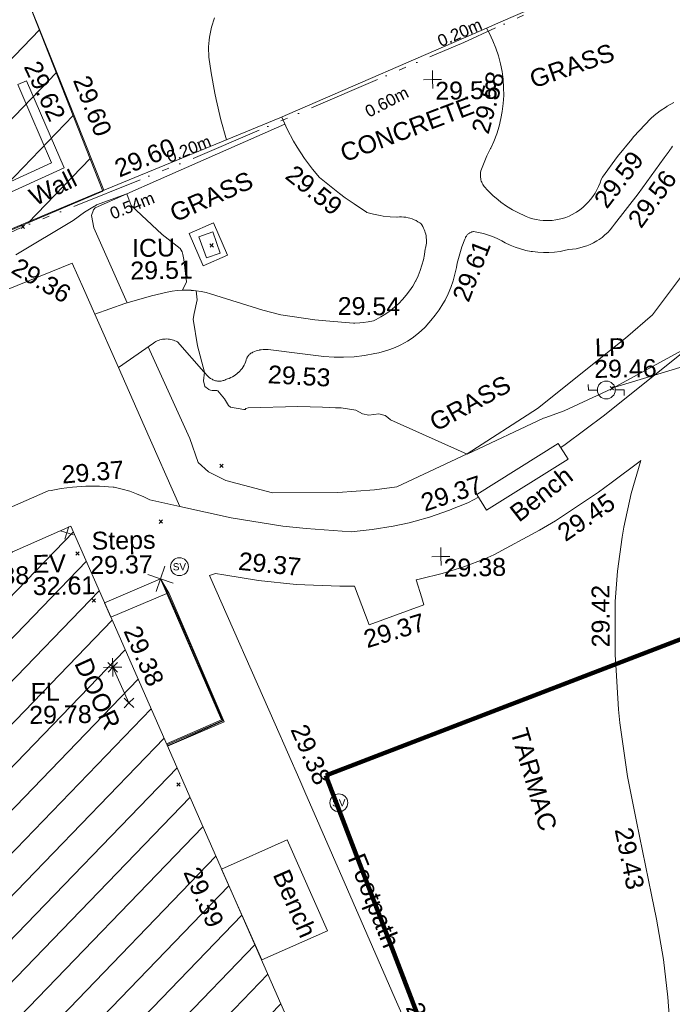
# Model space of a CAD drawing. Header units: millimetres. Extents: x -287732 to 520720, y -103372 to 287754.
# Tile 327 of 380: x 327508 to 341190, y 91078 to 111716. Entities that reach past the tile are written whole.
import ezdxf

# ---------------------------------------------------------------- set-up
doc = ezdxf.new("R2010")
doc.units = ezdxf.units.MM
for name, pattern in [('IMPORT-HIDDEN2 _3_', [4762.5, 3175, -1587.5]), ('IMPORT-UG_ELEC_LV_QLB2 _2_', [2700, 1500, -300.0000000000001, 0, -250, 150, -300.0000000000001, 0, -200]), ('IMPORT-UG_ELEC_STREET LIGHTING_QLB2 _2_', [2700, 1500, -300.0000000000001, 0, -250, 150, -300.0000000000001, 0, -200])]:
    doc.linetypes.add(name, pattern=pattern)
for name, color, linetype, lineweight, true_color in [('00_TOPO_EAVE', 7, 'Continuous', 9, 0x666666), ('00_TOPO_FURN_LAMP_POST', 7, 'Continuous', 9, 0x666666), ('00_TOPO_LEVEL_FLOOR', 7, 'Continuous', 9, 0x666666), ('00_TOPO_SERV_STOP_VALVE', 7, 'Continuous', 9, 0x666666), ('00_UAV_BUILDING_HATCH', 7, 'Continuous', 9, 0x999999), ('00_UAV_BUILDING_OUTLINE', 5, 'Continuous', 9, 0x0000ff), ('00_UAV_CONCRETE', 9, 'Continuous', 9, 0x808080), ('00_UAV_EAVE', 7, 'Continuous', 9, 0x666666), ('00_UAV_FENCE', 7, 'Continuous', 9, 0x264c2f), ('00_UAV_FOOTPATH', 7, 'Continuous', 9, 0xa50000), ('00_UAV_FORM_LINES', 7, 'Continuous', 9, 0x666666), ('00_UAV_FURN_BENCH', 7, 'Continuous', 9, 0x999999), ('00_UAV_FURN_LAMP_POST', 7, 'Continuous', 9, 0xa50000), ('00_UAV_INT_DOOR', 7, 'Continuous', 9, 0x7f4f3f), ('00_UAV_LEVEL_FLOOR', 7, 'Continuous', 9, 0x666666), ('00_UAV_LEVEL_SPOT', 7, 'Continuous', 9, 0x666666), ('00_UAV_ROAD_MARKING_WHITE_CONTINUOUS', 7, 'Continuous', 9, 0x999999), ('00_UAV_SERV_IC', 5, 'Continuous', 9, 0x0000ff), ('00_UAV_STEPS', 7, 'Continuous', 9, 0x666666), ('00_UAV_WALL', 7, 'Continuous', 9, 0x7c00a5), ('00_UAV_WALL_RETAINING', 7, 'Continuous', 9, 0x7c00a5), ('01_DTM_CONTOUR_MNR', 7, 'Continuous', 9, 0xa5a552), ('12333-PUM-2D-U-0001-C01 - Rev2_REVIT IMPORT_dwg', 7, 'Continuous', 9, 0x767676), ('A_RHA_Line', 7, 'Continuous', 9, 0x00a600), ('PUM-CHAMBER EXTENTS', 6, 'IMPORT-HIDDEN2 _3_', 9, 0xff00ff), ('PUM-ELECTRIC-LV-QLB2', 1, 'IMPORT-UG_ELEC_LV_QLB2 _2_', 9, 0xff0000), ('PUM-ELECTRIC-SL-QLB2', 7, 'IMPORT-UG_ELEC_STREET LIGHTING_QLB2 _2_', 9, 0xff7f7f), ('PUM-UNABLE TO SURVEY', 190, 'Continuous', 9, 0x7f00ff)]:
    doc.layers.add(name, color=color, linetype=linetype, lineweight=lineweight, true_color=true_color)
for name, color, linetype, lineweight in [('00_UAV_SURFACE', 7, 'Continuous', 9), ('00_UAV_SURVEY_TEXT', 7, 'Continuous', 9), ('GEN-TEXT', 7, 'Continuous', 9)]:
    doc.layers.add(name, color=color, linetype=linetype, lineweight=lineweight)
doc.styles.add('Arial_1', font='arial.ttf', dxfattribs={"height": 250})
doc.styles.add('Swis721 Lt BT', font='swissl.ttf', dxfattribs={"height": 399.9999999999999})
doc.styles.add('Swis721 Lt BT_2', font='swissl.ttf', dxfattribs={"height": 375})

# ---------------------------------------------------------------- blocks, each defined once
blk = doc.blocks.new('12333-PUM-2D-U-0001-C01 - Rev2_REVIT IMPORT_dwg_MSL_Eaves_SYM_1-V82-Site Location Plan Proposed')
at = {"layer": '00_TOPO_EAVE', "color": 254, "true_color": 0xcccccc}
for p, q in [((356.5791934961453, -116.0873754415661), (-356.5791934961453, 116.0873754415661)), ((-116.0873754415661, -356.5791934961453), (116.0873754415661, 356.5791934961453))]:
    blk.add_line(p, q, dxfattribs=at)
blk = doc.blocks.new('12333-PUM-2D-U-0001-C01 - Rev2_REVIT IMPORT_dwg_MSL_Lamp_Post_SYM-2077240-Site Location Plan Proposed')
at = {"layer": '00_TOPO_FURN_LAMP_POST', "color": 254, "true_color": 0xcccccc, "flags": 128}
for points in [[(-500.1060478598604, 0), (-1000.212095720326, 0), (-1000.212095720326, 316.7338303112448)], [(500.1060478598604, 0), (1000.21209571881, 0), (1000.21209571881, -316.7338303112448)]]:
    blk.add_lwpolyline(points, dxfattribs=at)
at = {"layer": '00_TOPO_FURN_LAMP_POST', "color": 254, "true_color": 0xcccccc}
blk.add_circle((0, 0), 500.1060478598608, dxfattribs=at)
blk = doc.blocks.new('12333-PUM-2D-U-0001-C01 - Rev2_REVIT IMPORT_dwg_MSL_Sluice_Valve_SYM-2077246-Site Location Plan Proposed')
at = {"layer": '00_TOPO_SERV_STOP_VALVE', "color": 254, "true_color": 0xcccccc}
blk.add_circle((0, 0), 500.0000000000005, dxfattribs=at)
at = {"layer": '00_TOPO_SERV_STOP_VALVE', "insert": (0, 198.9876086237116), "char_height": 399.9999999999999, "width": 785.1100955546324, "attachment_point": 2, "line_spacing_factor": 1.005061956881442, "style": 'Swis721 Lt BT'}
blk.add_mtext('SV', dxfattribs=at)
blk = doc.blocks.new('12333-PUM-2D-U-0001-C01 - Rev2_REVIT IMPORT_dwg_MSL_Node_Linework_1-2077247-Site Location Plan Proposed')
at = {"layer": '00_UAV_STEPS', "color": 254, "true_color": 0xcccccc, "flags": 128}
for points in [[(256.5421955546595, 704.8438894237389), (0, 0), (-704.8438894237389, 256.5421955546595)], [(704.8438894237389, -256.5421955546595), (0, 0), (-256.5421955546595, -704.8438894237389)]]:
    blk.add_lwpolyline(points, dxfattribs=at)
blk = doc.blocks.new('12333-PUM-2D-U-0001-C01 - Rev2_REVIT IMPORT_dwg_MSL_FLlvl_SYM-V156-Site Location Plan Proposed')
at = {"layer": '00_TOPO_LEVEL_FLOOR', "color": 254, "true_color": 0xcccccc, "flags": 128}
for points in [[(0, -38.9261101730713), (0, 0), (-38.9261101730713, 0)], [(38.9261101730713, 0), (0, 0), (0, 38.9261101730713)]]:
    blk.add_lwpolyline(points, dxfattribs=at)
blk = doc.blocks.new('12333-PUM-2D-U-0001-C01 - Rev2_REVIT IMPORT_dwg_MSL_Node_Linework-V178-Site Location Plan Proposed')
at = {"layer": '00_UAV_INT_DOOR', "color": 9, "true_color": 0xd4c4bf, "flags": 128}
for points in [[(530.3860888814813, 530.3860888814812), (0, 0), (-530.3860888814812, 530.3860888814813)], [(530.3860888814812, -530.3860888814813), (0, 0), (-530.3860888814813, -530.3860888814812)]]:
    blk.add_lwpolyline(points, dxfattribs=at)
blk = doc.blocks.new('12333-PUM-2D-U-0001-C01 - Rev2_REVIT IMPORT_dwg_UAV-2077255-Site Location Plan Proposed')
at = {"layer": '00_UAV_LEVEL_SPOT', "color": 254, "true_color": 0xcccccc, "flags": 128}
for points in [[(0, -500.0000000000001), (0, 0), (-500.0000000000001, 0)], [(500.0000000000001, 0), (0, 0), (0, 500.0000000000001)]]:
    blk.add_lwpolyline(points, dxfattribs=at)
blk = doc.blocks.new('12333-PUM-2D-U-0001-C01 - Rev2_REVIT IMPORT_dwg_MGS62954_T2_Galway_ITM_3d_Rev1-2077680-Site Location Plan Proposed')
at = {"layer": '00_UAV_BUILDING_HATCH', "true_color": 0xcccccc}
h = blk.add_hatch(dxfattribs=at)
h.set_pattern_fill('FP_1', color=254, style=0, pattern_type=2)
h.set_pattern_definition([(45, (0, 0), (-441.9417382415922, 441.9417382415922), [])])
h.paths.add_polyline_path([(534216501.2405841, 725624672.1803256), (534222581.0661842, 725627217.478084), (534219773.1094858, 725633924.7039714), (534222076.2973717, 725634888.9255378), (534223209.8598302, 725632181.2415233), (534229137.0404626, 725634662.6349992), (534228000.6934178, 725637376.9704162), (534230290.8793015, 725638335.7487398), (534233115.7327259, 725631588.1624868), (534239218.3983119, 725634143.0221258), (534232255.8988771, 725650773.9966984), (534226181.4420491, 725648230.9465574), (534226776.7979999, 725646808.84954), (534223150.4552031, 725645290.69379), (534220866.3917561, 725650746.522041), (534217539.2405843, 725649334.1803254), (534219859.2598308, 725643915.1645024), (534216208.9366781, 725642386.9694604), (534215584.7937853, 725643877.828408), (534209523.2405843, 725641340.1803257), (534213748.9088615, 725631246.5376132)])
at = {"layer": '00_UAV_BUILDING_OUTLINE', "color": 254, "true_color": 0xcccccc, "flags": 128}
blk.add_lwpolyline([(534210739.3507093, 725638435.318823), (534209523.2405841, 725641340.1803255), (534211230.5078885, 725642054.9218211), (534215584.7937852, 725643877.8284079), (534215692.7410397, 725643619.9801939), (534216208.936678, 725642386.9694604), (534219587.6421062, 725643801.4526905), (534219859.2598307, 725643915.1645023), (534218007.3006662, 725648240.9027615), (534217539.2405842, 725649334.1803256), (534220866.3917559, 725650746.522041), (534220942.078151, 725650565.7337298), (534222870.5324509, 725645959.3312837), (534223150.4552029, 725645290.69379), (534226776.7979999, 725646808.84954), (534226649.6707504, 725647112.51205), (534226181.4420491, 725648230.9465573), (534229675.1375241, 725649693.5699692), (534232255.898877, 725650773.9966983), (534233106.3204159, 725648742.6372534), (534235037.1648532, 725644130.5256053), (534236968.0092909, 725639518.4139572)], dxfattribs=at)
at = {"layer": '00_UAV_CONCRETE', "color": 254, "true_color": 0xcccccc, "flags": 128}
blk.add_lwpolyline([(534235356.3697282, 725657078.5446144), (534235639.3697283, 725656393.5446144), (534235122.2415657, 725656179.8989649), (534234839.2415658, 725656864.8989649)], close=True, dxfattribs=at)
for points in [[(534234547.6066167, 725651144.3746083), (534233825.7809303, 725652846.5499713), (534233308.9915096, 725654081.3742646), (534232833.1129102, 725655210.2214566), (534232603.4520167, 725655750.8572199), (534232377.9870695, 725656281.6154689), (534228249.7992914, 725654692.9293654), (534227819.6066167, 725654527.3746083), (534225485.6066168, 725653601.3746082), (534223935.6066167, 725652943.3746083), (534223615.6702537, 725652816.7121049), (534222667.6066166, 725652441.3746084)], [(534234202.2288185, 725646124.8956002), (534235394.8634406, 725646617.9563012), (534234290.7810001, 725649322.55), (534234116.6066167, 725649638.3746084)]]:
    blk.add_lwpolyline(points, dxfattribs=at)
at = {"layer": '00_UAV_FENCE', "color": 254, "true_color": 0xcccccc, "flags": 128}
for points in [[(534241482.3697283, 725671986.5446144), (534239751.3697284, 725676259.5446146), (534239611.4239228, 725676622.8240519), (534238061.3697283, 725680646.5446146), (534237418.4641343, 725680403.2958289), (534235344.3697283, 725679618.5446146), (534232753.6521721, 725678603.7032954), (534231285.3697283, 725678028.5446146), (534228080.804625, 725676825.1343396), (534227983.3697283, 725676788.5446144), (534226138.3697283, 725676112.5446147), (534227171.3972411, 725673369.819164), (534227657.3697283, 725672079.5446146), (534228916.1122378, 725668685.2637643), (534229229.3697284, 725667840.5446146), (534230701.4767936, 725664015.4007428), (534231373.3697283, 725662269.5446146), (534232484.2170877, 725659344.1217335), (534233070.1661617, 725657801.0214921)], [(534236786.7809302, 725659252.5499719), (534241197.7809302, 725661080.5499718), (534241405.8680739, 725661166.1040124), (534245016.3697283, 725662650.5446144), (534244648.9562178, 725663682.6984001), (534243999.3697283, 725665507.5446146), (534242941.3697284, 725668293.5446144), (534242909.2504758, 725668369.5559134), (534241937.3697283, 725670669.5446146)], [(534202510.3509521, 725648761.7753834), (534205347.9395009, 725649829.8071387), (534207189.5823609, 725650521.071677), (534208187.9395009, 725650895.8071387), (534211778.3764383, 725652501.459303), (534213102.9395009, 725653093.8071387), (534216367.4685073, 725654485.8738263), (534216425.939501, 725654510.8071387), (534219342.939501, 725655803.8071386), (534220815.6066167, 725656379.3746083), (534220964.9989092, 725656440.1334683), (534221978.6066166, 725656852.3746082), (534224510.6066167, 725657948.3746082), (534224926.5756717, 725656904.1864964), (534225729.6066167, 725654888.3746083), (534227810.6066167, 725655682.3746083), (534228365.1312739, 725655908.8211217), (534230178.6066167, 725656649.3746084), (534232945.6066167, 725657752.3746084), (534233001.9231317, 725657774.3690926), (534236786.7809302, 725659252.5499719)], [(534234242.5674445, 725649329.59982), (534235340.6066167, 725646656.3746083), (534234182.037609, 725646173.1253338)]]:
    blk.add_lwpolyline(points, dxfattribs=at)
at = {"layer": '00_UAV_FOOTPATH', "color": 254, "true_color": 0xcccccc, "flags": 128}
for points in [[(534245051.3198054, 725659431.5370349), (534244909.700756, 725659353.8265557), (534244895.7809302, 725659345.5499718), (534244759.8679734, 725659258.2428018), (534244629.7052726, 725659162.5738673), (534244560.7809303, 725659106.5499719), (534244191.7212433, 725658723.1432029), (534244154.6288601, 725658679.4172624), (534243847.4641216, 725658317.3195504), (534243529.3681908, 725657890.6806146), (534243498.7809309, 725657846.5499728), (534243471.7480028, 725657771.8176541), (534243440.075937, 725657698.9302144), (534243403.8897282, 725657628.1753067), (534243363.3321877, 725657559.8321687), (534243318.5633768, 725657494.1705191), (534243269.7599779, 725657431.4494948), (534243217.1145957, 725657371.9166268), (534243160.8349974, 725657315.8068644), (534243101.1432928, 725657263.3416468), (534243038.2750582, 725657214.7280306), (534243035.9040002, 725657213.015), (534242970.0044638, 725657168.5971011), (534242942.9040002, 725657152.0150001), (534242878.089694, 725657118.195278), (534242811.2797262, 725657088.5120156), (534242742.7377653, 725657063.082359), (534242672.7343148, 725657042.006667), (534242601.5456465, 725657025.3681161), (534242529.4527095, 725657013.2323714), (534242456.7400218, 725657005.6473266), (534242383.6945469, 725657002.6429164), (534242340.904, 725657003.0150002), (534242267.9218161, 725657007.2891884), (534242195.3520242, 725657016.137532), (534242123.4810244, 725657029.5251099), (534242052.5924585, 725657047.3990881), (534241982.9660914, 725657069.6889259), (534241914.8767066, 725657096.3066558), (534241881.9040001, 725657111.0150002), (534241751.6918889, 725657172.8448763), (534241625.6190512, 725657242.7288312), (534241504.1830394, 725657320.3910654), (534241387.863106, 725657405.5250809), (534241327.9040001, 725657454.0150002), (534241220.3222293, 725657549.9539919), (534241118.9768057, 725657652.4587852), (534241040.9040002, 725657741.0150001), (534241026.8523867, 725657762.4803292), (534241014.1763201, 725657784.7856094), (534241002.925827, 725657807.8428122), (534240993.145308, 725657831.5609409), (534240984.8733621, 725657855.8463913), (534240978.142635, 725657880.6033198), (534240972.97969, 725657905.7340219), (534240969.4049026, 725657931.1393183), (534240968.904, 725657936.015), (534240967.2386134, 725657961.6164587), (534240967.1840422, 725657987.271969), (534240968.7405012, 725658012.8802805), (534240971.9018483, 725658038.340329), (534240976.6556067, 725658063.5516355), (534240977.904, 725658069.0150002), (534241107.904, 725658384.015), (534241189.5839824, 725658530.8462299), (534241195.7704914, 725658543.8243715), (534241261.8831788, 725658682.5164504), (534241324.5162573, 725658838.4270886), (534241377.2360337, 725658997.9628361), (534241419.8344471, 725659160.4940786), (534241448.904, 725659306.015), (534241472.0182379, 725659472.4384408), (534241484.6370506, 725659639.9848378), (534241486.7106377, 725659807.9929621), (534241478.2308156, 725659975.7997624), (534241459.2310506, 725660142.7429819), (534241429.7863255, 725660308.1637719), (534241390.0128455, 725660471.4092922), (534241340.0675785, 725660631.8352873), (534241280.1476354, 725660788.808629), (534241210.489493, 725660941.7098153), (534241148.2974736, 725661060.0431119)], [(534232833.1129324, 725655210.2214638), (534233466.5938122, 725655418.4784292), (534234029.7809302, 725655567.5499718), (534234358.7809302, 725655639.5499719), (534234463.3275699, 725655659.3480537), (534234568.9110426, 725655672.542531), (534234675.1146585, 725655679.0813307), (534234757.7809302, 725655679.5499717), (534234864.0518553, 725655674.2157056), (534234969.7781377, 725655662.2191588), (534235074.542524, 725655643.6076763), (534235177.9315571, 725655618.4547087), (534235265.7809302, 725655591.5499718), (534236354.7809302, 725655228.5499717), (534236731.1964042, 725655126.1399702), (534237444.904, 725655010.0150001), (534237671.6241219, 725654986.1644922), (534238252.904, 725654925.0150001), (534238279.6432809, 725654924.5710286), (534238387.904, 725654927.0150001), (534238457.0991879, 725654932.1527946), (534238564.5336754, 725654945.7243538), (534238670.9040002, 725654966.0150001), (534238727.5803426, 725654991.551288), (534238831.8676356, 725655044.7121301), (534238932.6111447, 725655104.3163247), (534239029.4132811, 725655170.1286411), (534239121.8920112, 725655241.8893486), (534239209.6823632, 725655319.3152403), (534239292.4378693, 725655402.1007514), (534239369.8319309, 725655489.9191653), (534239441.5591093, 725655582.423903), (534239507.3363301, 725655679.2498906), (534239566.904, 725655780.0150002), (534239572.1375815, 725655789.6054486), (534239624.6480985, 725655894.2217009), (534239670.4860891, 725656001.9286795), (534239709.4706517, 725656112.3013144), (534239741.4479321, 725656224.9040146), (534239766.2917308, 725656339.2923896), (534239783.9040001, 725656455.015), (534239787.4700878, 725656466.4159154), (534239797.1290767, 725656502.4805918), (534239804.5044861, 725656539.080596), (534239809.5672086, 725656576.0714839), (534239812.2972637, 725656613.3072698), (534239812.6838775, 725656650.641001), (534239810.7255239, 725656687.9253384), (534239806.4299318, 725656725.0131375), (534239799.814054, 725656761.7580299), (534239790.9040002, 725656798.0150001), (534239783.5132931, 725656822.4375714), (534239770.8253053, 725656857.5512714), (534239755.9575466, 725656891.7989969), (534239738.9686937, 725656925.0455881), (534239719.9257936, 725656957.1598362), (534239698.904, 725656988.0150001), (534239679.6754054, 725657001.9714719), (534239641.4008842, 725657027.0542476), (534239601.6269283, 725657049.6842508), (534239560.5105075, 725657069.7721717), (534239518.2138897, 725657087.2387325), (534239474.904, 725657102.0150001), (534239435.0138254, 725657113.0107048), (534239390.2498768, 725657122.5119423), (534239344.9776717, 725657129.1836792), (534239299.3758793, 725657132.9995861), (534239253.6244687, 725657133.9446028), (534239207.904, 725657132.015), (534239201.9844502, 725657132.1687951), (534239058.5381002, 725657140.5966774), (534238915.9040002, 725657158.015), (534238852.6545637, 725657168.6740054), (534238712.1897176, 725657198.9644581), (534238573.904, 725657238.0150002), (534238568.031269, 725657241.8995436), (534238312.5002326, 725657422.8671579), (534238125.904, 725657555.0150001), (534238010.7024097, 725657643.6974311), (534237594.9040002, 725657991.0150001), (534237451.3972774, 725658166.9386276), (534237286.3428318, 725658394.519426), (534237135.904, 725658632.0150001), (534237063.4546573, 725658759.4809452), (534236936.3717678, 725659010.2516154), (534236825.2856681, 725659268.5070474)], [(534242553.528638, 725652242.0263464), (534242645.390401, 725652300.2210091), (534243479.6066167, 725652906.3746083), (534245367.6066167, 725654358.3746083)], [(534245003.0134165, 725658513.0128473), (534244980.0902286, 725658484.7043806), (534244958.9897776, 725658455.0124155), (534244939.7953377, 725658424.0541327), (534244932.7809303, 725658411.5499718), (534244828.2676048, 725658271.7806506), (534244271.0178338, 725657526.5510652), (534243761.9040002, 725656900.0150001), (534243720.4925111, 725656846.2430619), (534243669.3277207, 725656787.3148757), (534243614.5637611, 725656731.7156345), (534243556.4167604, 725656679.6647633), (534243495.1161984, 725656631.367683), (534243430.9040001, 725656587.015), (534243384.9993205, 725656558.7844564), (534243316.4468744, 725656521.4892958), (534243245.6879182, 725656488.5721724), (534243173.0017055, 725656460.1629951), (534243098.6750953, 725656436.373882), (534243023.0014209, 725656417.2987175), (534242946.2793319, 725656403.012783), (534242868.8116149, 725656393.5724581), (534242790.9040002, 725656389.0150001), (534242723.6513034, 725656373.3281205), (534242609.0260856, 725656352.5743315), (534242493.3239131, 725656339.0588723), (534242377.0014098, 725656332.8350824), (534242260.5176473, 725656333.9275242), (534242144.332334, 725656342.3318859), (534242028.9040002, 725656358.015), (534242006.6655573, 725656361.8906654), (534241892.7369832, 725656386.1793534), (534241780.5583204, 725656417.5737469), (534241670.572287, 725656455.9499478), (534241563.2129474, 725656501.156502), (534241458.904, 725656553.0150002), (534241394.3198781, 725656592.1610109), (534241299.1181055, 725656643.1271751), (534241200.904, 725656688.015), (534241116.3573624, 725656720.8938711), (534241013.6208823, 725656754.1525992), (534240908.9987963, 725656780.894822), (534240802.9040001, 725656801.015), (534240797.1340829, 725656799.9638566), (534240782.655526, 725656796.6649653), (534240768.4126781, 725656792.4634671), (534240758.474429, 725656788.839259), (534240754.4617495, 725656787.375944), (534240740.8577982, 725656781.4224738), (534240727.6545125, 725656774.6265526), (534240714.9040002, 725656767.0150001), (534240704.3055941, 725656759.81543), (534240692.5311534, 725656750.7670133), (534240681.3481017, 725656740.9971281), (534240670.8005735, 725656730.544332), (534240660.9301947, 725656719.4498777), (534240651.7759195, 725656707.757549), (534240643.3738754, 725656695.5134912), (534240635.7572219, 725656682.7660252), (534240628.956018, 725656669.5654598), (534240622.9971051, 725656655.9638919), (534240617.904, 725656642.015), (534240554.904, 725656483.015), (534240519.361937, 725656383.335418), (534240445.904, 725656144.015), (534240429.4901178, 725656051.6878287), (534240396.7995123, 725655910.6077905), (534240355.3149251, 725655771.8588014), (534240305.2000773, 725655635.9884408), (534240246.6527492, 725655503.5329266), (534240179.904, 725655375.015), (534240132.7822733, 725655294.7087004), (534240053.14604, 725655173.7528273), (534239966.0720688, 725655058.0360335), (534239871.9040002, 725654948.015), (534239833.8178071, 725654903.2314681), (534239752.8873032, 725654816.6635962), (534239666.6808555, 725654735.3482146), (534239575.5386814, 725654659.606238), (534239479.8204777, 725654589.7365854), (534239379.904, 725654526.0150001), (534239331.4046366, 725654498.1512216), (534239226.030331, 725654443.9294671), (534239117.4593456, 725654396.4312142), (534239006.1201602, 725654355.8439167), (534238892.4521798, 725654322.3277544), (534238776.904, 725654296.0150001), (534238690.9870148, 725654278.0143151), (534238472.8205691, 725654242.2161403), (534238252.8368393, 725654220.1873895), (534238031.904, 725654212.0150001), (534237837.0518539, 725654216.329064), (534237616.6972052, 725654234.2716434), (534237397.904, 725654266.0150002), (534237173.6809131, 725654298.3406295), (534236457.7809302, 725654401.5499718), (534236421.241806, 725654405.0401628), (534236384.5556325, 725654406.2291563), (534236347.8671932, 725654405.1122591), (534236311.3212807, 725654401.6938802), (534236275.0621251, 725654395.9875098), (534236272.7809302, 725654395.5499718), (534236236.9836043, 725654387.4357562), (534236201.7664121, 725654377.0898196), (534236167.2683398, 725654364.5529926), (534236133.6255352, 725654349.8747523), (534236128.7809303, 725654347.5499718), (534236115.880951, 725654342.1951102), (534236103.3426618, 725654336.0408188), (534236091.215545, 725654329.1113857), (534236079.5474609, 725654321.4341583), (534236068.3844584, 725654313.0394353), (534236057.7705924, 725654303.9603463), (534236047.7477512, 725654294.2327229), (534236039.7809302, 725654285.5499719), (534236030.9495845, 725654274.7290967), (534236022.8151137, 725654263.3750495), (534236015.4096211, 725654251.532639), (534236008.7623326, 725654239.2486024), (534236002.8994819, 725654226.5714186), (534235997.8442074, 725654213.551119), (534235993.6164595, 725654200.2390887), (534235990.2329236, 725654186.6878641), (534235989.7809303, 725654184.5499718), (534235976.3683229, 725654149.015781), (534235960.7509722, 725654114.3938935), (534235942.9905124, 725654080.820946), (534235923.1570358, 725654048.4294355), (534235901.3288165, 725654017.3471965), (534235877.5920002, 725653987.6968966), (534235852.0402654, 725653959.5955516), (534235824.774453, 725653933.1540649), (534235820.7809302, 725653929.5499717), (534235791.6902235, 725653905.1305631), (534235761.123613, 725653882.5859611), (534235729.2017317, 725653862.0051392), (534235696.0505605, 725653843.4693204), (534235661.8009317, 725653827.051657), (534235626.5880132, 725653812.8169421), (534235590.5507742, 725653800.8213534), (534235571.7809302, 725653795.5499718), (534235554.1306537, 725653786.689586), (534235535.9588575, 725653778.9549543), (534235517.3372579, 725653772.3766016), (534235498.3393455, 725653766.9804897), (534235479.0400965, 725653762.7879144), (534235459.5156761, 725653759.8154223), (534235439.8431385, 725653758.0747442), (534235420.1001219, 725653757.5727497), (534235400.3645433, 725653758.3114201), (534235380.7142899, 725653760.2878402), (534235378.7809303, 725653760.5499718), (534235359.3138269, 725653763.8772209), (534235340.0940571, 725653768.4202539), (534235321.1974726, 725653774.1611415), (534235302.6986494, 725653781.0772272), (534235284.6705941, 725653789.1412163), (534235267.184455, 725653798.321284), (534235238.0479901, 725653818.020781), (534235210.5943299, 725653839.2573252), (534235184.528297, 725653862.1757934), (534235175.7809302, 725653870.5499718), (534235151.7484751, 725653895.5926424), (534235129.3358849, 725653922.0949079), (534235108.631612, 725653949.952175), (534235100.7809302, 725653961.5499717), (534234556.7809302, 725654593.5499718), (534234531.1230159, 725654607.9273182), (534234504.6129707, 725654620.6652205), (534234477.3554175, 725654631.7134078), (534234449.4579294, 725654641.0282781), (534234421.0306051, 725654648.57307), (534234392.1856343, 725654654.3180075), (534234390.7809302, 725654654.5499718), (534234361.6203575, 725654658.3837225), (534234332.2766033, 725654660.3789004), (534234302.8654737, 725654660.5276319), (534234273.5030416, 725654658.8293298), (534234244.3051867, 725654655.2906964), (534234215.3871399, 725654649.9256974), (534234186.8630272, 725654642.7555058), (534234158.8454204, 725654633.8084189), (534234131.4448922, 725654623.1197473), (534234104.7695801, 725654610.7316735), (534234078.9247589, 725654596.6930882), (534234054.0124268, 725654581.0593952), (534234051.7809309, 725654579.5499718), (534233308.9915096, 725654081.3742646)], [(534244621.6066168, 725640217.3746083), (534244597.6066167, 725640680.3746084), (534244519.1276339, 725641477.1222374), (534244383.6066168, 725642322.3746084), (534244288.5589156, 725642836.6326971), (534244003.6066167, 725644378.3746083), (534243830.5527411, 725645324.6923805), (534243691.6066167, 725646450.3746082), (534243668.226367, 725646729.2372975), (534243621.271663, 725647784.1771842), (534243617.7926617, 725647862.3405337), (534243638.6066168, 725648996.3746083), (534243697.5904798, 725649630.4520593), (534243806.6066167, 725650342.3746082), (534243847.0461041, 725650549.7602834), (534244013.4911657, 725651250.4843912), (534244223.6066167, 725651939.3746083), (534244209.6252892, 725651928.5359596), (534243594.0014376, 725651482.0078032), (534243330.2727975, 725651290.7184905), (534242412.6066167, 725650709.3746084), (534242077.4126978, 725650516.5230559), (534241113.6066167, 725650015.3746083), (534240922.6592626, 725649936.341872), (534240477.6143502, 725649775.2488958), (534240023.3325207, 725649642.4184005), (534239561.6066167, 725649538.3746083), (534239472.9479015, 725649522.610887), (534239583.6253167, 725649140.9280777), (534239625.7809302, 725648995.5499718), (534238469.7809302, 725648593.5499717), (534238180.6560683, 725649410.0976771), (534237872.0342347, 725649413.7844348), (534236956.6066166, 725649470.3746083), (534236171.165163, 725649565.2849339), (534235441.4533286, 725649697.1417159), (534235268.6066168, 725649728.3746083), (534235140.6066167, 725649686.3746083), (534236463.6066167, 725646550.3746084), (534236960.6727751, 725645364.3631755), (534237064.6066167, 725645116.3746083), (534237921.6066167, 725643060.3746083), (534238811.6066167, 725640913.3746084), (534238881.4016538, 725640748.1179725), (534239741.6066169, 725638711.3746083)], [(534234547.6066167, 725651144.3746083), (534235616.4835171, 725650887.6142514), (534236699.3733491, 725650698.4758884), (534237183.6066167, 725650636.3746083), (534238129.6066167, 725650554.3746082), (534238572.0092792, 725650589.7355617), (534239011.3186285, 725650652.8054312), (534239347.6066167, 725650720.3746082), (534239476.3000621, 725650753.7817237), (534239777.1826082, 725650831.8868512), (534240198.909018, 725650970.1523501), (534240297.2859566, 725651006.694632), (534240481.7839625, 725651073.4774041), (534240598.2294616, 725651121.6739682), (534240807.5211406, 725651230.4989717)]]:
    blk.add_lwpolyline(points, dxfattribs=at)
at = {"layer": '00_UAV_FORM_LINES', "color": 254, "true_color": 0xcccccc, "flags": 128}
for points in [[(534236889.0108674, 725659120.3572888), (534234219.3695001, 725657998.5445001), (534232880.3695001, 725657437.5445), (534232845.3695002, 725657395.5445002), (534232799.3695002, 725657272.5445001), (534232844.3695, 725657014.5445), (534232927.3695001, 725656825.5445), (534233514.8847357, 725655431.2606863)], [(534233941.9390433, 725654505.8809636), (534234781.3695002, 725652566.5445001), (534234947.3695001, 725652057.5445001), (534235159.3695002, 725651858.5445001), (534235521.3695001, 725651673.5445001), (534236492.3695002, 725651398.5445001), (534237861.3695001, 725651383.5445), (534238629.3695002, 725651420.5445), (534239103.3695002, 725651479.5445001), (534240588.3695002, 725652140.5445002), (534242076.3695002, 725653070.5445001), (534243948.3695002, 725654510.5445001), (534244523.3695002, 725654988.5445001), (534245191.3695001, 725655845.5445001), (534245353.3695002, 725656177.5445), (534245499.3695001, 725656634.5445), (534245597.3695001, 725657164.5445001), (534245832.453704, 725658738.5166506)]]:
    blk.add_lwpolyline(points, dxfattribs=at)
at = {"layer": '00_UAV_FURN_BENCH', "color": 254, "true_color": 0xcccccc, "flags": 128}
for points in [[(534242701.7810001, 725651996.55), (534240974.7810001, 725650953.55), (534240774.496585, 725651285.1810497), (534242501.4965851, 725652328.1810496)], [(534236099.6600343, 725641614.0410931), (534235287.5802259, 725643532.3709143), (534236674.1003775, 725644119.3216078), (534237486.180186, 725642200.9917866)]]:
    blk.add_lwpolyline(points, close=True, dxfattribs=at)
at = {"layer": '00_UAV_INT_DOOR', "color": 254, "true_color": 0xcccccc}
blk.add_line((534233080.781, 725647799.55), (534233407.7810001, 725647047.55), dxfattribs=at)
at = {"layer": '00_UAV_ROAD_MARKING_WHITE_CONTINUOUS', "color": 254, "true_color": 0xcccccc, "flags": 128}
blk.add_lwpolyline([(534235656.9854275, 725658811.3069454), (534235548.5597711, 725659233.1715854), (534235456.780035, 725659658.9677541), (534235431.7796369, 725659791.3943529), (534235362.005657, 725660221.3449187), (534235319.7796367, 725660554.3943529), (534235316.1336117, 725660624.3789238), (534235315.2379792, 725660694.4526815), (534235317.0941199, 725660764.5075774), (534235321.6991719, 725660834.4355917), (534235329.0460344, 725660904.1289004), (534235338.7796367, 725660971.3943529), (534235351.4903066, 725661040.3114954), (534235366.8968514, 725661108.676487), (534235384.9755152, 725661176.3839135), (534235405.6984223, 725661243.3293749), (534235429.033619, 725661309.4096463), (534235454.9451244, 725661374.5228366)], dxfattribs=at)
at = {"layer": '00_UAV_SERV_IC', "color": 254, "true_color": 0xcccccc, "flags": 128}
blk.add_lwpolyline([(534235339.3697283, 725656889.5446144), (534235487.3697283, 725656441.5446146), (534235194.3423475, 725656344.7409263), (534235046.3423473, 725656792.7409261)], close=True, dxfattribs=at)
at = {"layer": '00_UAV_STEPS', "color": 254, "true_color": 0xcccccc, "flags": 128}
blk.add_lwpolyline([(534232933.3940645, 725649155.6977897), (534234116.6066167, 725649638.3746084), (534234242.5674445, 725649329.59982), (534233062.1792099, 725648848.0751466)], close=True, dxfattribs=at)
at = {"layer": '00_UAV_SURFACE', "color": 254, "true_color": 0xcccccc, "flags": 128}
blk.add_lwpolyline([(534228691.6066167, 725650228.3746083), (534231788.6066167, 725651519.3746082), (534231851.8487122, 725651529.6716856), (534232068.6222335, 725651564.9667481), (534232302.6066167, 725651589.3746083), (534232586.0033082, 725651602.5542922), (534232869.6683404, 725651597.9133432), (534233152.4822169, 725651575.4700778), (534233179.6066166, 725651572.3746083), (534233343.3262861, 725651531.8721689), (534233504.179723, 725651481.1696086), (534233642.6066168, 725651428.3746083), (534233796.3708267, 725651359.0843092), (534233918.6066167, 725651295.3746083), (534234547.6066167, 725651144.3746083)], dxfattribs=at)
at = {"layer": '00_UAV_WALL', "color": 254, "true_color": 0xcccccc, "flags": 128}
blk.add_lwpolyline([(534229414.6066167, 725659272.3746084), (534230084.6066168, 725657567.3746084), (534231982.6066167, 725658391.3746083), (534231565.4028459, 725659406.5091871), (534231301.6066167, 725660048.3746082), (534231487.1642875, 725660124.6357874), (534232242.9415644, 725658285.6887275), (534230319.6295652, 725657450.6997458), (534229973.8878953, 725657300.5990418), (534229227.8881533, 725659199.0013703)], close=True, dxfattribs=at)
at = {"layer": '00_UAV_WALL_RETAINING', "color": 254, "true_color": 0xcccccc, "flags": 128}
blk.add_lwpolyline([(534234242.5674445, 725649329.59982), (534235370.7810001, 725646645.55), (534234188.7150135, 725646157.1753511)], dxfattribs=at)
at = {"layer": '01_DTM_CONTOUR_MNR', "color": 254, "true_color": 0xcccccc, "flags": 128}
for points in [[(534245370.0000001, 725654360), (534243639.0616714, 725653451.4865408), (534242639.4840295, 725653006.0589683), (534242226.1357298, 725652872.588576), (534242198.3807268, 725652861.424434), (534240590, 725652140), (534238996.3390195, 725652881.891355), (534238935.1771287, 725652932.501554), (534238880.5114839, 725652978.9459636), (534238749.0639924, 725653017.4339384), (534238540.9885254, 725652988.8272398), (534238412.3830044, 725653023.4936523), (534238269.210013, 725653097.6734396), (534237966.5878976, 725653154.375), (534237847.501016, 725653154.8557303), (534237709.4157816, 725653168.187595), (534237574.0957661, 725653176.2244264), (534237059.1928139, 725653195.1465665), (534236016.2227481, 725653189.0394737), (534235968.0930538, 725653173.0537353), (534235947.6803395, 725653155.4031118), (534235921.9062227, 725653154.6187555), (534235647.393432, 725653205.7985969), (534235600.9662606, 725653245.161797), (534235520.0000001, 725653384.0000001), (534235388.2386108, 725653556.3328825), (534235363.6666667, 725653562.2333335), (534235346.1904762, 725653560.8333334), (534235329.5378152, 725653560.8333334), (534235312.8851541, 725653560.8333334), (534235296.232493, 725653560.8333334), (534235279.579832, 725653560.8333334), (534235263.70342, 725653562.4259828), (534235230.381356, 725653570.8474578), (534235213.7972877, 725653579.4129194), (534235196.885965, 725653587.2017546), (534235163.7437546, 725653612.7819414), (534235138.200124, 725653627.939901), (534235114.714004, 725653649.4526628), (534235090.8333334, 725653768.9285716), (534235110.0000001, 725653950.0000002), (534234974.4172494, 725654505.9965036), (534234896.2084988, 725655063.5330967), (534234919.4504022, 725655187.1514747), (534234987.1794873, 725655469.4871796), (534234970, 725655660.0000001), (534234860.0000001, 725655670.0000001), (534234759.527963, 725655677.8040022), (534234680.0000002, 725655680.0000002), (534234764.954722, 725655850.7761966), (534234718.0553764, 725656322.5403619), (534234701.8678161, 725656423.7931035), (534234690.1734105, 725656479.1907516), (534234647.0152672, 725656552.653944), (534234272.5258463, 725656851.0867934), (534233635.4644678, 725657469.8398662), (534233550.0000001, 725657720.0000001), (534232909.656643, 725657496.1915343), (534232888.9239414, 725657479.5203115), (534232869.3589743, 725657467.7564102), (534232658.0062893, 725657346.0691825), (534232417.6820374, 725657179.5278105), (534231198.1405994, 725656478.7672632)], [(534234177.5379729, 725649489.0101836), (534234180.0000002, 725649490), (534234264.8394496, 725649325.0321102), (534234858.5165908, 725647914.5006506), (534235376.9696971, 725646639.5454546), (534234535.3975867, 725646271.9322401), (534234198.4970912, 725646133.8093908)]]:
    blk.add_lwpolyline(points, dxfattribs=at)
for name, p, xscale, yscale, zscale in [('12333-PUM-2D-U-0001-C01 - Rev2_REVIT IMPORT_dwg_UAV-2077255-Site Location Plan Proposed', (534240000.0000001, 725660000), 0.375, 0.375, 0.375), ('12333-PUM-2D-U-0001-C01 - Rev2_REVIT IMPORT_dwg_MSL_Lamp_Post_SYM-2077240-Site Location Plan Proposed', (534243527.7809302, 725653430.5499717), 0.375, 0.375, 0.375), ('12333-PUM-2D-U-0001-C01 - Rev2_REVIT IMPORT_dwg_MSL_Eaves_SYM_1-V82-Site Location Plan Proposed', (534232169.7200001, 725650632.8365002), 0.375, 0.375, 0.375), ('12333-PUM-2D-U-0001-C01 - Rev2_REVIT IMPORT_dwg_UAV-2077255-Site Location Plan Proposed', (534240000.0000001, 725650000.0000001), 0.375, 0.375, 0.375), ('12333-PUM-2D-U-0001-C01 - Rev2_REVIT IMPORT_dwg_MSL_Node_Linework_1-2077247-Site Location Plan Proposed', (534234116.6066167, 725649638.3746084), 0.375, 0.375, 0.375), ('12333-PUM-2D-U-0001-C01 - Rev2_REVIT IMPORT_dwg_MSL_Sluice_Valve_SYM-2077246-Site Location Plan Proposed', (534234515.6066166, 725649883.3746083), 0.375, 0.375, 0.375), ('12333-PUM-2D-U-0001-C01 - Rev2_REVIT IMPORT_dwg_MSL_FLlvl_SYM-V156-Site Location Plan Proposed', (534233080.781, 725647799.55), 4.94, 4.94, 4.94), ('12333-PUM-2D-U-0001-C01 - Rev2_REVIT IMPORT_dwg_MSL_Node_Linework-V178-Site Location Plan Proposed', (534233080.781, 725647799.55), 0.19, 0.19, 0.19), ('12333-PUM-2D-U-0001-C01 - Rev2_REVIT IMPORT_dwg_MSL_Node_Linework-V178-Site Location Plan Proposed', (534233407.7810001, 725647047.55), 0.19, 0.19, 0.19), ('12333-PUM-2D-U-0001-C01 - Rev2_REVIT IMPORT_dwg_MSL_Sluice_Valve_SYM-2077246-Site Location Plan Proposed', (534237770.6066166, 725644877.3746082), 0.375, 0.375, 0.375)]:
    blk.add_blockref(name, p, dxfattribs=dict(xscale=xscale, yscale=yscale, zscale=zscale))
at = {"layer": '00_UAV_BUILDING_OUTLINE', "color": 251, "true_color": 0x666666, "char_height": 375, "width": 1495.902363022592, "attachment_point": 1, "line_spacing_factor": 1.005061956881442, "style": 'Swis721 Lt BT_2'}
for s, insert, rotation in [('29.38', (534233659.6764292, 725648703.2737283), 292.71645297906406), ('29.39', (534234826.6741623, 725643625.7599404), 292.716452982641)]:
    blk.add_mtext(s, dxfattribs=dict(at, insert=insert, rotation=rotation))
at = {"layer": '00_UAV_CONCRETE', "color": 251, "true_color": 0x666666, "insert": (534231268.4538466, 725656437.4107118), "char_height": 375, "width": 1495.902363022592, "attachment_point": 1, "rotation": 328.60515983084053, "line_spacing_factor": 1.005061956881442, "style": 'Swis721 Lt BT_2'}
blk.add_mtext('29.36', dxfattribs=at)
at = {"layer": '00_UAV_EAVE', "char_height": 375, "attachment_point": 1, "line_spacing_factor": 1.005061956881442, "style": 'Swis721 Lt BT_2'}
for s, insert, width in [('EV', (534231438.3054029, 725650182.410753), 736.078940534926), ('32.61', (534231433.6369997, 725649715.6601288), 1495.902363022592)]:
    blk.add_mtext(s, dxfattribs=dict(at, insert=insert, width=width))
at = {"layer": '00_UAV_FENCE', "color": 251, "true_color": 0x666666, "char_height": 375, "width": 1495.902363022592, "attachment_point": 1, "line_spacing_factor": 1.005061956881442, "style": 'Swis721 Lt BT_2'}
for insert, rotation in [((534232807.191023, 725660252.3876674), 290.79287015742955), ((534233261.2436522, 725658407.744076), 21.33319219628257)]:
    blk.add_mtext('29.60', dxfattribs=dict(at, insert=insert, rotation=rotation))
at = {"layer": '00_UAV_FOOTPATH', "color": 251, "true_color": 0x666666, "char_height": 375, "attachment_point": 1, "line_spacing_factor": 1.005061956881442, "style": 'Swis721 Lt BT_2'}
for s, insert, width, rotation in [('29.58', (534240790.3376059, 725658922.4753189), 1495.902363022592, 73.74168093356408), ('29.59', (534243311.5095692, 725657441.0812838), 1495.902363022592, 51.582665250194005), ('29.59', (534237088.9543242, 725658287.3100678), 1495.902363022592, 320.5901539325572), ('29.56', (534244015.7596895, 725657009.4785087), 1495.902363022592, 53.05246521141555), ('29.61', (534240325.1194651, 725655440.8940539), 1495.902363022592, 67.74619383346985), ('29.54', (534237932.1195431, 725655475.9547538), 1495.902363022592, 358.7790691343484), ('29.53', (534236456.2904798, 725654072.4219394), 1495.902363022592, 355.78210295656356), ('29.37', (534239565.703801, 725651301.284542), 1495.902363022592, 17.511206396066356), ('29.45', (534242410.0814583, 725650566.9463683), 1495.902363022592, 33.52737078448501), ('29.37', (534235781.7654929, 725650171.3612428), 1495.902363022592, 353.18131542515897), ('29.42', (534243129.4462382, 725648040.8094431), 1495.902363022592, 89.23004349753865), ('29.37', (534238316.4310393, 725648464.5645554), 1495.902363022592, 16.075514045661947), ('29.38', (534237124.2942754, 725646576.424476), 1495.902363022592, 292.65766332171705), ('29.43', (534243910.245901, 725644284.3492476), 1495.902363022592, 280.47151750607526), ('Footpath', (534238283.7826639, 725643848.9287475), 2436.183848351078, 290.74597810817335), ('29.40', (534239434.8785918, 725640710.4929347), 1495.902363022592, 292.8964402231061)]:
    blk.add_mtext(s, dxfattribs=dict(at, insert=insert, width=width, rotation=rotation))
at = {"layer": '00_UAV_FURN_BENCH', "color": 251, "true_color": 0x666666, "char_height": 375, "width": 1728.598286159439, "attachment_point": 1, "line_spacing_factor": 1.005061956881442, "style": 'Swis721 Lt BT_2'}
for insert, rotation in [((534241422.3481456, 725650975.6455197), 37.13320676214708), ((534236700.4806928, 725643541.3341637), 292.5190462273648)]:
    blk.add_mtext('Bench', dxfattribs=dict(at, insert=insert, rotation=rotation))
at = {"layer": '00_UAV_FURN_LAMP_POST', "color": 251, "true_color": 0x666666, "char_height": 375, "attachment_point": 1, "line_spacing_factor": 1.005061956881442, "style": 'Swis721 Lt BT_2'}
for s, insert, width in [('LP', (534243303.0176658, 725654512.8357013), 707.5855621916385), ('29.46', (534243280.4741543, 725654062.2736032), 1495.902363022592)]:
    blk.add_mtext(s, dxfattribs=dict(at, insert=insert, width=width))
at = {"layer": '00_UAV_INT_DOOR', "color": 251, "true_color": 0x666666, "insert": (534232613.9015962, 725648045.3468852), "char_height": 375, "width": 1790.333939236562, "attachment_point": 1, "rotation": 293.49235731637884, "line_spacing_factor": 1.005061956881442, "style": 'Swis721 Lt BT_2'}
blk.add_mtext('DOOR', dxfattribs=at)
at = {"layer": '00_UAV_LEVEL_FLOOR', "char_height": 375, "attachment_point": 1, "line_spacing_factor": 1.005061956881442, "style": 'Swis721 Lt BT_2'}
for s, insert, width in [('FL', (534231349.7048332, 725647497.9453977), 683.841080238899), ('29.78', (534231312.108881, 725647017.0205431), 1495.902363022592)]:
    blk.add_mtext(s, dxfattribs=dict(at, insert=insert, width=width))
at = {"layer": '00_UAV_LEVEL_SPOT', "char_height": 375, "width": 1495.902363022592, "attachment_point": 1, "line_spacing_factor": 1.005061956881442, "style": 'Swis721 Lt BT_2'}
for s, insert in [('29.58', (534240051.8765643, 725659949.1441547)), ('29.38', (534230051.8765643, 725649949.1441548)), ('29.38', (534240051.8765643, 725649949.1441548))]:
    blk.add_mtext(s, dxfattribs=dict(at, insert=insert))
at = {"layer": '00_UAV_SERV_IC', "color": 251, "true_color": 0x666666, "char_height": 375, "attachment_point": 1, "line_spacing_factor": 1.005061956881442, "style": 'Swis721 Lt BT_2'}
for s, insert, width in [('ICU', (534233638.4472872, 725656764.4796098), 1021.012723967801), ('29.51', (534233593.6191366, 725656294.100609), 1495.902363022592)]:
    blk.add_mtext(s, dxfattribs=dict(at, insert=insert, width=width))
at = {"layer": '00_UAV_STEPS', "char_height": 375, "attachment_point": 1, "line_spacing_factor": 1.005061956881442, "style": 'Swis721 Lt BT_2'}
for s, insert, width in [('Steps', (534232683.7608282, 725650645.9347663), 1552.889119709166), ('29.37', (534232646.2414072, 725650135.8132586), 1495.902363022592)]:
    blk.add_mtext(s, dxfattribs=dict(at, insert=insert, width=width))
at = {"layer": '00_UAV_SURFACE', "color": 251, "true_color": 0x666666, "insert": (534232067.2090504, 725652040.9175063), "char_height": 375, "width": 1495.902363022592, "attachment_point": 1, "rotation": 3.942318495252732, "line_spacing_factor": 1.005061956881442, "style": 'Swis721 Lt BT_2'}
blk.add_mtext('29.37', dxfattribs=at)
at = {"layer": '00_UAV_SURVEY_TEXT', "color": 251, "true_color": 0x666666, "char_height": 375, "attachment_point": 1, "line_spacing_factor": 1.005061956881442, "style": 'Swis721 Lt BT_2'}
for s, insert, width, rotation in [('GRASS', (534241996.3332724, 725660130.6252215), 2018.280965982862, 18.186182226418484), ('CONCRETE', (534237996.9056011, 725658648.577378), 3286.236302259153, 19.727632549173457), ('GRASS', (534234402.672908, 725657443.2797592), 2018.280965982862, 23.012056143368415), ('GRASS', (534239767.6088397, 725652946.3513477), 2018.280965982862, 27.570121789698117), ('TARMAC', (534241749.0590239, 725646411.0230554), 2450.430537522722, 285.6223826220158)]:
    blk.add_mtext(s, dxfattribs=dict(at, insert=insert, width=width, rotation=rotation))
at = {"layer": '00_UAV_WALL', "color": 251, "true_color": 0x666666, "char_height": 375, "attachment_point": 1, "line_spacing_factor": 1.005061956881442, "style": 'Swis721 Lt BT_2'}
for s, insert, width, rotation in [('29.62', (534231770.3454347, 725660576.6013255), 1495.902363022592, 294.2098254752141), ('Wall', (534231461.7778745, 725657825.3835918), 1130.237340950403, 25.422894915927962)]:
    blk.add_mtext(s, dxfattribs=dict(at, insert=insert, width=width, rotation=rotation))
blk = doc.blocks.new('12333-PUM-2D-U-0001-C01 - Rev2_REVIT IMPORT_dwg-1620468-Site Location Plan Proposed')
at = {"layer": 'PUM-CHAMBER EXTENTS', "true_color": 0xfff4d4}
h = blk.add_hatch(dxfattribs=at)
h.set_pattern_fill('FP_14', style=0, pattern_type=2)
h.set_pattern_definition([(45, (-533641079.65, -725615854.3560001), (-618.7184335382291, 618.7184335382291), [])])
h.paths.add_polyline_path([(561369.3501529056, 32961.6438213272), (583432.350152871, 42064.6438213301), (584672.3501528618, 38987.64382128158), (591969.3501528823, 41930.643821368), (585115.3501528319, 60252.64382129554), (601682.3501528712, 66542.64382133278), (593779.350152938, 86713.6438213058), (593325.3501529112, 86525.64382134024), (591535.8661504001, 91032.67662588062), (570762.3501528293, 82754.64382139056), (556580.3501529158, 77376.64382136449), (542174.3501528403, 72021.64382138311), (551469.3501528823, 54861.6438213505), (558438.2640803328, 39445.56149700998)])
at = {"layer": 'GEN-TEXT', "color": 253, "true_color": 0xaaaaaa}
for p, q in [((590240.9948138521, 41175.28848221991), (590311.7054919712, 41245.99916033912)), ((590311.7054919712, 41175.28848221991), (590240.9948138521, 41245.99916033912)), ((594193.9948138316, 40716.28848230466), (594264.7054919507, 40786.99916042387)), ((594264.7054919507, 40716.28848230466), (594193.9948138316, 40786.99916042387)), ((602531.9948138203, 37574.28848231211), (602602.7054919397, 37644.99916043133)), ((602602.7054919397, 37574.28848231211), (602531.9948138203, 37644.99916043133)), ((594317.9948137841, 36092.28848223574), (594388.7054919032, 36162.99916035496)), ((594388.7054919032, 36092.28848223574), (594317.9948137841, 36162.99916035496)), ((593024.9948137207, 34945.28848247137), (593095.7054918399, 35015.99916059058)), ((593095.7054918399, 34945.28848247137), (593024.9948137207, 35015.99916059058)), ((591270.9948138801, 34305.28848222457), (591341.7054919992, 34375.99916034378)), ((591341.7054919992, 34305.28848222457), (591270.9948138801, 34375.99916034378)), ((591592.9948138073, 33318.28848225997), (591663.7054919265, 33388.99916037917)), ((591663.7054919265, 33318.28848225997), (591592.9948138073, 33388.99916037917)), ((593299.9948138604, 29428.28848224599), (593370.7054919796, 29498.9991603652)), ((593370.7054919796, 29428.28848224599), (593299.9948138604, 29498.9991603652))]:
    blk.add_line(p, q, dxfattribs=at)
at = {"layer": 'PUM-ELECTRIC-SL-QLB2', "color": 254, "true_color": 0xffd4d4, "flags": 128}
for points in [[(607874.9677994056, 47897.97302288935), (603896.3501529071, 46789.64382130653), (599590.3501529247, 44913.64382137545), (593861.3501528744, 42572.64382136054), (590276.3501529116, 41210.64382127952), (584611.3501528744, 38752.64382129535), (583319.3501528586, 41718.64382131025), (578219.3501528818, 39840.64382128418), (571148.3501528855, 36737.64382128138), (564354.3501528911, 33926.64382129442), (563264.3501529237, 33036.64382128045), (564177.350152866, 30096.64382133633), (564456.170657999, 27548.56176709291)], [(602627.5554761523, 37630.76532166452), (607190.3501529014, 38916.64382128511), (609778.3501528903, 39787.64382132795), (610531.3501529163, 40604.64382136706), (611573.3501529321, 41860.6438213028)]]:
    blk.add_lwpolyline(points, dxfattribs=at)
at = {"layer": 'PUM-UNABLE TO SURVEY', "color": 7, "true_color": 0xfff4d4, "flags": 128}
blk.add_lwpolyline([(593403.6889939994, 86558.08369385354), (593779.350152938, 86713.6438213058), (601682.3501528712, 66542.64382133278), (585115.3501528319, 60252.64382129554), (591969.3501528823, 41930.64382136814), (584672.3501528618, 38987.64382128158), (583432.350152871, 42064.64382132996), (561369.3501529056, 32961.64382132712), (551469.3501528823, 54861.6438213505), (542174.3501528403, 72021.64382138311), (556580.3501529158, 77376.64382136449), (570762.3501528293, 82754.64382139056), (574739.2409170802, 84339.39395276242)], dxfattribs=at)
blk.add_blockref('12333-PUM-2D-U-0001-C01 - Rev2_REVIT IMPORT_dwg_MGS62954_T2_Galway_ITM_3d_Rev1-2077680-Site Location Plan Proposed', (-533641079.6498471, -725615854.3561786))
at = {"layer": 'PUM-ELECTRIC-LV-QLB2', "char_height": 250, "width": 1160.025439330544, "attachment_point": 2, "line_spacing_factor": 0.9417779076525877, "style": 'Arial_1'}
for s, insert, rotation in [('0.60m', (597896.0238757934, 43806.74126955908), 26.384654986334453), ('0.54m', (592532.0394578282, 41732.40553403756), 20.763464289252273)]:
    blk.add_mtext(s, dxfattribs=dict(at, insert=insert, rotation=rotation))
at = {"layer": 'PUM-ELECTRIC-SL-QLB2', "char_height": 250, "width": 1160.025439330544, "attachment_point": 2, "line_spacing_factor": 0.9417779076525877, "style": 'Arial_1'}
for insert, rotation in [((599458.990283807, 45235.11358188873), 22.226044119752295), ((593738.0165161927, 42897.27751669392), 20.80260125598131)]:
    blk.add_mtext('0.20m', dxfattribs=dict(at, insert=insert, rotation=rotation))

msp = doc.modelspace()

# ---------------------------------------------------------------- linework, layer by layer
at = {"layer": 'A_RHA_Line', "color": 1, "lineweight": 140, "true_color": 0xff0000}
for p, q in [((333922.8786092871, 95871.96620287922), (493842.3153081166, 157259.2864546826)), ((338674.143344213, 83494.49839845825), (333922.8786092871, 95871.96620287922))]:
    msp.add_line(p, q, dxfattribs=at)

# ---------------------------------------------------------------- block references
at = {"layer": '12333-PUM-2D-U-0001-C01 - Rev2_REVIT IMPORT_dwg', "color": 254, "linetype": 'IMPORT-UG_ELEC_STREET LIGHTING_QLB2 _2_', "true_color": 0xffd4d4, "rotation": 0.9999999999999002}
msp.add_blockref('12333-PUM-2D-U-0001-C01 - Rev2_REVIT IMPORT_dwg-1620468-Site Location Plan Proposed', (-261895.0770586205, 55869.5817132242), dxfattribs=at)

doc.saveas('drawing.dxf')
